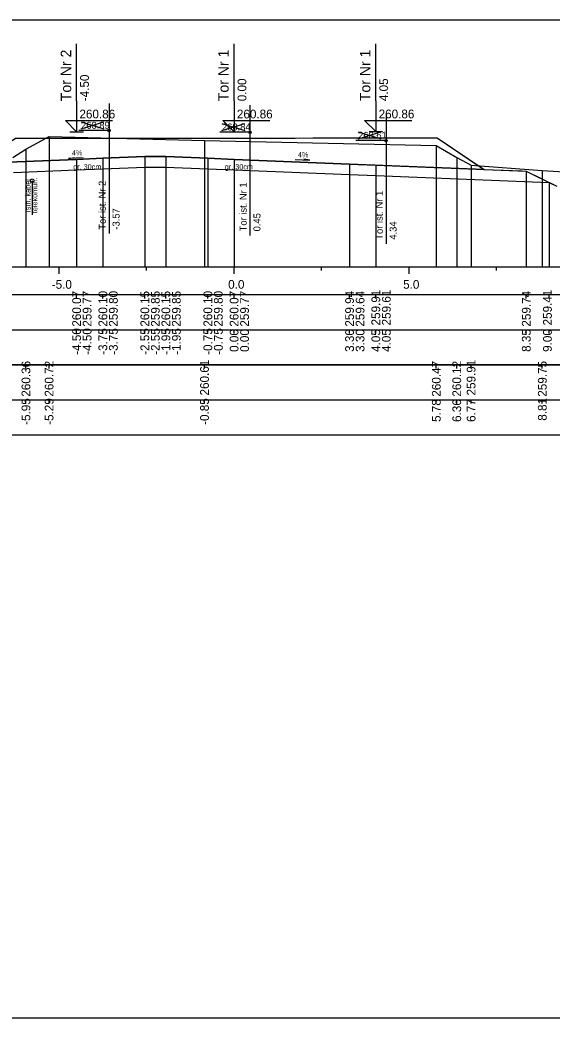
# Model space of a CAD drawing. Extents: x 6516023 to 6560129, y 5513077 to 5529206.
# Drawn here: x 6517217.09 to 6517232.3, y 5514484.66 to 5514513.16 of the extents above; entities that cross this region are included whole.
import ezdxf

# ---------------------------------------------------------------- set-up
doc = ezdxf.new("R2010")
doc.units = 0
for name, color, linetype in [('IR_default', 7, 'Continuous'), ('TOR_PRZEK_P-kable', 7, 'Continuous'), ('TOR_PRZEK_P-komponent', 7, 'Continuous'), ('TOR_PRZEK_P-opisy', 7, 'Continuous'), ('TOR_PRZEK_P-tabelka istniejace', 7, 'Continuous'), ('TOR_PRZEK_P-tabelka projektowane', 7, 'Continuous'), ('TOR_PRZEK_P-teren istniejacy', 7, 'Continuous'), ('TOR_PRZEK_P-tory istniejace', 7, 'Continuous'), ('TOR_PRZEK_P-tory projektowane', 7, 'Continuous'), ('TOR_PRZEK_P-uklad odniesienia', 7, 'Continuous'), ('TOR_PRZEK_P-warstwa ochronna I', 7, 'Continuous'), ('TOR_PRZEK_P-warstwa ochronna II', 7, 'Continuous'), ('TOR_RAMKI-ramka+tabelka 1', 7, 'Continuous')]:
    doc.layers.add(name, color=color, linetype=linetype)

msp = doc.modelspace()

# ---------------------------------------------------------------- linework, layer by layer
at = {"layer": 'IR_default'}
msp.add_lwpolyline([(6517216.963, 5514509.784), (6517220.126, 5514509.785), (6517220.463, 5514509.785), (6517221.367, 5514509.785), (6517221.463, 5514509.785), (6517224.626, 5514509.785), (6517224.963, 5514509.785), (6517225.46, 5514509.786), (6517225.513, 5514509.787), (6517228.676, 5514509.787), (6517229.013, 5514509.787), (6517230.229, 5514508.976), (6517230.359, 5514508.89), (6517231.447, 5514508.846), (6517231.563, 5514508.841), (6517232.349, 5514508.448)], dxfattribs=at)
at = {"layer": 'TOR_PRZEK_P-kable'}
msp.add_line((6517217.441, 5514508.565), (6517217.441, 5514507.591), dxfattribs=at)
msp.add_circle((6517217.441, 5514508.565), 0.05, dxfattribs=at)
at = {"layer": 'TOR_PRZEK_P-komponent'}
msp.add_lwpolyline([(6517208.464, 5514509.733), (6517211.908, 5514509.848), (6517212.831, 5514509.232), (6517215.951, 5514509.109), (6517216.963, 5514509.784), (6517220.463, 5514509.785), (6517221.463, 5514509.785), (6517224.963, 5514509.785), (6517225.513, 5514509.787), (6517229.013, 5514509.787), (6517230.359, 5514508.89), (6517226.513, 5514509.043), (6517223.213, 5514509.175), (6517222.463, 5514509.205), (6517221.263, 5514509.253), (6517220.663, 5514509.253), (6517219.463, 5514509.205), (6517218.713, 5514509.175), (6517216.513, 5514509.087), (6517212.473, 5514509.246), (6517211.023, 5514509.188), (6517210.273, 5514509.158), (6517207.432, 5514509.045)], close=True, dxfattribs=at)
at = {"layer": 'TOR_PRZEK_P-opisy'}
for points in [[(6517218.901, 5514509.222), (6517218.483, 5514509.203), (6517218.651, 5514509.231)], [(6517224.958, 5514509.167), (6517225.376, 5514509.148), (6517225.208, 5514509.177)]]:
    msp.add_lwpolyline(points, dxfattribs=at)
at = {"layer": 'TOR_PRZEK_P-tabelka istniejace'}
for p, q in [((6517217.265, 5514503.206), (6517217.265, 5514503.306)), ((6517217.926, 5514503.206), (6517217.926, 5514503.306)), ((6517222.367, 5514503.206), (6517222.367, 5514503.306)), ((6517228.992, 5514503.206), (6517228.992, 5514503.306)), ((6517229.576, 5514503.206), (6517229.576, 5514503.306)), ((6517229.986, 5514503.206), (6517229.986, 5514503.306)), ((6517232.021, 5514503.206), (6517232.021, 5514503.306)), ((6517182.163, 5514502.306), (6517265.963, 5514502.306)), ((6517217.265, 5514502.206), (6517217.265, 5514502.306)), ((6517217.926, 5514502.206), (6517217.926, 5514502.306)), ((6517222.367, 5514502.206), (6517222.367, 5514502.306)), ((6517228.992, 5514502.206), (6517228.992, 5514502.306)), ((6517229.576, 5514502.206), (6517229.576, 5514502.306)), ((6517229.986, 5514502.206), (6517229.986, 5514502.306)), ((6517232.021, 5514502.206), (6517232.021, 5514502.306))]:
    msp.add_line(p, q, dxfattribs=at)
for points in [[(6517217.926, 5514509.829), (6517217.926, 5514506.306), (6517217.926, 5514506.176), (6517217.926, 5514506.106)], [(6517217.265, 5514509.465), (6517217.265, 5514506.306), (6517217.265, 5514506.176), (6517217.265, 5514506.106)], [(6517222.367, 5514509.718), (6517222.367, 5514506.306), (6517222.367, 5514506.176), (6517222.367, 5514506.106)], [(6517228.992, 5514509.576), (6517228.992, 5514506.306), (6517228.992, 5514506.176), (6517228.992, 5514506.106)], [(6517229.576, 5514509.231), (6517229.576, 5514506.306), (6517229.576, 5514506.176), (6517229.576, 5514506.106)], [(6517229.986, 5514509.011), (6517229.986, 5514506.306), (6517229.986, 5514506.176), (6517229.986, 5514506.106)], [(6517232.021, 5514508.855), (6517232.021, 5514506.306), (6517232.021, 5514506.176), (6517232.021, 5514506.106)]]:
    msp.add_lwpolyline(points, dxfattribs=at)
msp.add_lwpolyline([(6517182.163, 5514503.306), (6517182.163, 5514501.306), (6517265.963, 5514501.306), (6517265.963, 5514503.306)], close=True, dxfattribs=at)
at = {"layer": 'TOR_PRZEK_P-tabelka projektowane'}
for p, q in [((6517218.713, 5514505.206), (6517218.713, 5514505.306)), ((6517218.713, 5514505.206), (6517218.713, 5514505.306)), ((6517219.463, 5514505.206), (6517219.463, 5514505.306)), ((6517219.463, 5514505.206), (6517219.463, 5514505.306)), ((6517220.663, 5514505.206), (6517220.663, 5514505.306)), ((6517220.663, 5514505.206), (6517220.663, 5514505.306)), ((6517221.263, 5514505.206), (6517221.263, 5514505.306)), ((6517221.263, 5514505.206), (6517221.263, 5514505.306)), ((6517222.463, 5514505.206), (6517222.463, 5514505.306)), ((6517222.463, 5514505.206), (6517222.463, 5514505.306)), ((6517223.213, 5514505.206), (6517223.213, 5514505.306)), ((6517223.213, 5514505.206), (6517223.213, 5514505.306)), ((6517226.513, 5514505.206), (6517226.513, 5514505.306)), ((6517226.513, 5514505.206), (6517226.513, 5514505.306)), ((6517227.263, 5514505.206), (6517227.263, 5514505.306)), ((6517227.263, 5514505.206), (6517227.263, 5514505.306)), ((6517231.563, 5514505.206), (6517231.563, 5514505.306)), ((6517232.215, 5514505.206), (6517232.215, 5514505.306)), ((6517182.163, 5514504.306), (6517265.963, 5514504.306)), ((6517218.713, 5514504.206), (6517218.713, 5514504.306)), ((6517218.713, 5514504.206), (6517218.713, 5514504.306)), ((6517219.463, 5514504.206), (6517219.463, 5514504.306)), ((6517219.463, 5514504.206), (6517219.463, 5514504.306)), ((6517220.663, 5514504.206), (6517220.663, 5514504.306)), ((6517220.663, 5514504.206), (6517220.663, 5514504.306)), ((6517221.263, 5514504.206), (6517221.263, 5514504.306)), ((6517221.263, 5514504.206), (6517221.263, 5514504.306)), ((6517222.463, 5514504.206), (6517222.463, 5514504.306)), ((6517222.463, 5514504.206), (6517222.463, 5514504.306)), ((6517223.213, 5514504.206), (6517223.213, 5514504.306)), ((6517223.213, 5514504.206), (6517223.213, 5514504.306)), ((6517226.513, 5514504.206), (6517226.513, 5514504.306)), ((6517226.513, 5514504.206), (6517226.513, 5514504.306)), ((6517227.263, 5514504.206), (6517227.263, 5514504.306)), ((6517227.263, 5514504.206), (6517227.263, 5514504.306)), ((6517231.563, 5514504.206), (6517231.563, 5514504.306)), ((6517232.215, 5514504.206), (6517232.215, 5514504.306))]:
    msp.add_line(p, q, dxfattribs=at)
for points in [[(6517218.713, 5514509.175), (6517218.713, 5514506.306), (6517218.713, 5514506.176), (6517218.713, 5514506.106)], [(6517219.463, 5514509.205), (6517219.463, 5514506.306), (6517219.463, 5514506.176), (6517219.463, 5514506.106)], [(6517220.663, 5514509.253), (6517220.663, 5514506.306), (6517220.663, 5514506.176), (6517220.663, 5514506.106)], [(6517221.263, 5514509.253), (6517221.263, 5514506.306), (6517221.263, 5514506.176), (6517221.263, 5514506.106)], [(6517222.463, 5514509.205), (6517222.463, 5514506.306), (6517222.463, 5514506.176), (6517222.463, 5514506.106)], [(6517223.213, 5514509.175), (6517223.213, 5514506.306), (6517223.213, 5514506.176), (6517223.213, 5514506.106)], [(6517219.463, 5514508.905), (6517219.463, 5514506.306), (6517219.463, 5514506.176), (6517219.463, 5514506.106)], [(6517220.663, 5514508.953), (6517220.663, 5514506.306), (6517220.663, 5514506.176), (6517220.663, 5514506.106)], [(6517221.263, 5514508.953), (6517221.263, 5514506.306), (6517221.263, 5514506.176), (6517221.263, 5514506.106)], [(6517222.463, 5514508.905), (6517222.463, 5514506.306), (6517222.463, 5514506.176), (6517222.463, 5514506.106)], [(6517226.513, 5514509.043), (6517226.513, 5514506.306), (6517226.513, 5514506.176), (6517226.513, 5514506.106)], [(6517227.263, 5514509.013), (6517227.263, 5514506.306), (6517227.263, 5514506.176), (6517227.263, 5514506.106)], [(6517218.713, 5514508.875), (6517218.713, 5514506.306), (6517218.713, 5514506.176), (6517218.713, 5514506.106)], [(6517223.213, 5514508.875), (6517223.213, 5514506.306), (6517223.213, 5514506.176), (6517223.213, 5514506.106)], [(6517226.513, 5514508.743), (6517226.513, 5514506.306), (6517226.513, 5514506.176), (6517226.513, 5514506.106)], [(6517227.263, 5514508.713), (6517227.263, 5514506.306), (6517227.263, 5514506.176), (6517227.263, 5514506.106)], [(6517231.563, 5514508.841), (6517231.563, 5514506.306), (6517231.563, 5514506.176), (6517231.563, 5514506.106)], [(6517232.215, 5514508.515), (6517232.215, 5514506.306), (6517232.215, 5514506.176), (6517232.215, 5514506.106)]]:
    msp.add_lwpolyline(points, dxfattribs=at)
msp.add_lwpolyline([(6517182.163, 5514505.306), (6517182.163, 5514503.306), (6517265.963, 5514503.306), (6517265.963, 5514505.306)], close=True, dxfattribs=at)
at = {"layer": 'TOR_PRZEK_P-teren istniejacy'}
msp.add_lwpolyline([(6517216.891, 5514509.232), (6517217.265, 5514509.465), (6517217.926, 5514509.829), (6517222.367, 5514509.718), (6517228.992, 5514509.576), (6517229.576, 5514509.231), (6517229.986, 5514509.011), (6517232.021, 5514508.855), (6517234.964, 5514508.673)], dxfattribs=at)
at = {"layer": 'TOR_PRZEK_P-tory istniejace'}
for p, q in [((6517219.639, 5514510.774), (6517219.639, 5514507.054)), ((6517223.666, 5514510.725), (6517223.666, 5514507.005)), ((6517227.556, 5514510.487), (6517227.556, 5514506.767)), ((6517218.84, 5514510.046), (6517219.492, 5514510.249)), ((6517218.84, 5514510.249), (6517219.492, 5514510.046)), ((6517222.867, 5514509.997), (6517223.519, 5514510.2)), ((6517222.867, 5514510.2), (6517223.519, 5514509.997)), ((6517219.64, 5514509.999), (6517218.774, 5514509.999)), ((6517223.667, 5514509.95), (6517222.801, 5514509.95)), ((6517226.757, 5514509.759), (6517227.408, 5514509.962)), ((6517226.757, 5514509.962), (6517227.408, 5514509.759)), ((6517227.557, 5514509.712), (6517226.691, 5514509.712))]:
    msp.add_line(p, q, dxfattribs=at)
for centre in [(6517219.64, 5514509.999), (6517223.667, 5514509.95), (6517227.557, 5514509.712)]:
    msp.add_circle(centre, 0.035, dxfattribs=at)
at = {"layer": 'TOR_PRZEK_P-tory projektowane'}
for p, q in [((6517218.713, 5514510.843), (6517218.713, 5514512.475)), ((6517223.213, 5514510.843), (6517223.213, 5514512.475)), ((6517227.263, 5514510.844), (6517227.263, 5514512.476)), ((6517218.713, 5514510.843), (6517218.713, 5514509.965)), ((6517223.213, 5514510.843), (6517223.213, 5514509.965)), ((6517227.263, 5514510.844), (6517227.263, 5514509.967)), ((6517218.713, 5514509.965), (6517218.394, 5514510.285)), ((6517218.394, 5514510.285), (6517219.738, 5514510.285)), ((6517223.213, 5514509.965), (6517222.894, 5514510.285)), ((6517222.894, 5514510.285), (6517224.238, 5514510.285)), ((6517227.263, 5514509.967), (6517226.944, 5514510.286)), ((6517226.944, 5514510.286), (6517228.288, 5514510.286)), ((6517218.521, 5514509.965), (6517218.905, 5514509.965)), ((6517223.021, 5514509.965), (6517223.405, 5514509.965)), ((6517227.071, 5514509.967), (6517227.455, 5514509.967))]:
    msp.add_line(p, q, dxfattribs=at)
at = {"layer": 'TOR_PRZEK_P-uklad odniesienia'}
for p, q in [((6517185.963, 5514506.106), (6517265.963, 5514506.106)), ((6517218.213, 5514505.906), (6517218.213, 5514506.106)), ((6517220.713, 5514506.006), (6517220.713, 5514506.106)), ((6517223.213, 5514505.906), (6517223.213, 5514506.106)), ((6517225.713, 5514506.006), (6517225.713, 5514506.106)), ((6517228.213, 5514505.906), (6517228.213, 5514506.106)), ((6517230.713, 5514506.006), (6517230.713, 5514506.106))]:
    msp.add_line(p, q, dxfattribs=at)
at = {"layer": 'TOR_PRZEK_P-warstwa ochronna I'}
msp.add_lwpolyline([(6517216.91, 5514508.803), (6517218.713, 5514508.875), (6517219.463, 5514508.905), (6517220.663, 5514508.953), (6517221.263, 5514508.953), (6517222.463, 5514508.905), (6517223.213, 5514508.875), (6517226.513, 5514508.743), (6517227.263, 5514508.713), (6517232.215, 5514508.515)], dxfattribs=at)
at = {"layer": 'TOR_PRZEK_P-warstwa ochronna II'}
msp.add_lwpolyline([(6517202.177, 5514507.891), (6517202.741, 5514507.885), (6517203.326, 5514507.495), (6517203.726, 5514507.495), (6517205.903, 5514508.583), (6517205.904, 5514508.583), (6517206.773, 5514509.018), (6517210.273, 5514509.158), (6517211.023, 5514509.188), (6517212.473, 5514509.246), (6517216.513, 5514509.087), (6517218.713, 5514509.175), (6517219.463, 5514509.205), (6517220.663, 5514509.253), (6517221.263, 5514509.253), (6517222.463, 5514509.205), (6517223.213, 5514509.175), (6517226.513, 5514509.043), (6517227.263, 5514509.013), (6517231.563, 5514508.841), (6517232.432, 5514508.406)], dxfattribs=at)
at = {"layer": 'TOR_RAMKI-ramka+tabelka 1'}
msp.add_lwpolyline([(6517179.513, 5514513.156), (6517427.013, 5514513.156), (6517427.013, 5514484.656), (6517179.513, 5514484.656)], close=True, dxfattribs=at)

# ---------------------------------------------------------------- texts
at = {"layer": 'TOR_PRZEK_P-kable'}
for s, height, p in [('Istn. kabel', 0.14999, (6517217.396, 5514507.667)), ('telekomun.', 0.15, (6517217.59, 5514507.639))]:
    msp.add_text(s, height=height, rotation=90.0511, dxfattribs=at).set_placement(p)
at = {"layer": 'TOR_PRZEK_P-opisy'}
for rotation, p in [(0.1515, (6517218.578, 5514509.287)), (359.8485, (6517225.037, 5514509.233))]:
    msp.add_text('4%', height=0.15, rotation=rotation, dxfattribs=at).set_placement(p)
at = {"layer": 'TOR_PRZEK_P-tabelka istniejace'}
for s, p in [('260.36', (6517217.39, 5514502.398)), ('260.72', (6517218.051, 5514502.4)), ('260.61', (6517222.492, 5514502.433)), ('260.47', (6517229.117, 5514502.398)), ('260.12', (6517229.701, 5514502.4)), ('259.91', (6517230.111, 5514502.433)), ('259.75', (6517232.146, 5514502.397)), ('-5.95', (6517217.39, 5514501.593)), ('-5.29', (6517218.051, 5514501.594)), ('-0.85', (6517222.492, 5514501.593)), ('8.81', (6517232.146, 5514501.712)), ('5.78', (6517229.117, 5514501.677)), ('6.36', (6517229.701, 5514501.677)), ('6.77', (6517230.111, 5514501.678))]:
    msp.add_text(s, height=0.25, rotation=90, dxfattribs=at).set_placement(p)
at = {"layer": 'TOR_PRZEK_P-tabelka projektowane'}
for s, p in [('260.07', (6517218.838, 5514504.398)), ('259.77', (6517219.138, 5514504.398)), ('260.10', (6517219.588, 5514504.398)), ('259.80', (6517219.888, 5514504.398)), ('260.15', (6517220.788, 5514504.397)), ('259.85', (6517221.088, 5514504.397)), ('260.15', (6517221.388, 5514504.397)), ('259.85', (6517221.688, 5514504.397)), ('260.10', (6517222.588, 5514504.398)), ('259.80', (6517222.888, 5514504.398)), ('260.07', (6517223.338, 5514504.398)), ('259.77', (6517223.638, 5514504.398)), ('259.94', (6517226.638, 5514504.399)), ('259.64', (6517226.938, 5514504.399)), ('259.91', (6517227.388, 5514504.433)), ('259.61', (6517227.688, 5514504.433)), ('259.74', (6517231.688, 5514504.399)), ('259.41', (6517232.292, 5514504.433)), ('-4.50', (6517218.838, 5514503.594)), ('-4.50', (6517219.138, 5514503.594)), ('-3.75', (6517219.588, 5514503.593)), ('-3.75', (6517219.888, 5514503.593)), ('-2.55', (6517220.788, 5514503.593)), ('-2.55', (6517221.088, 5514503.593)), ('-1.95', (6517221.388, 5514503.593)), ('-1.95', (6517221.688, 5514503.593)), ('-0.75', (6517222.588, 5514503.593)), ('-0.75', (6517222.888, 5514503.593)), ('0.00', (6517223.338, 5514503.678)), ('0.00', (6517223.638, 5514503.678)), ('3.30', (6517226.638, 5514503.678)), ('3.30', (6517226.938, 5514503.678)), ('4.05', (6517227.388, 5514503.677)), ('4.05', (6517227.688, 5514503.677)), ('8.35', (6517231.688, 5514503.677)), ('9.00', (6517232.292, 5514503.678))]:
    msp.add_text(s, height=0.25, rotation=90, dxfattribs=at).set_placement(p)
at = {"layer": 'TOR_PRZEK_P-tory istniejace'}
for s, p in [('260.89', (6517218.84, 5514510.049)), ('260.84', (6517222.867, 5514510)), ('260.61', (6517226.757, 5514509.762))]:
    msp.add_text(s, height=0.2, dxfattribs=at).set_placement(p)
for s, rotation, p in [('Tor ist. Nr 2', 90.0511, (6517219.546, 5514507.168)), ('Tor ist. Nr 1', 90.0511, (6517223.573, 5514507.12)), ('Tor ist. Nr 1', 90.0511, (6517227.463, 5514506.882)), ('-3.57', 90, (6517219.94, 5514507.169)), ('0.45', 90, (6517223.967, 5514507.12)), ('4.34', 90, (6517227.857, 5514506.882))]:
    msp.add_text(s, height=0.2, rotation=rotation, dxfattribs=at).set_placement(p)
at = {"layer": 'TOR_PRZEK_P-tory projektowane'}
for s, height, p in [('Tor Nr 2', 0.3, (6517218.558, 5514510.837)), ('Tor Nr 1', 0.3, (6517223.058, 5514510.837)), ('Tor Nr 1', 0.3, (6517227.108, 5514510.838)), ('-4.50', 0.25, (6517219.063, 5514510.835)), ('0.00', 0.25, (6517223.563, 5514510.835)), ('4.05', 0.25, (6517227.613, 5514510.837))]:
    msp.add_text(s, height=height, rotation=90, dxfattribs=at).set_placement(p)
for p in [(6517227.343, 5514510.347), (6517218.793, 5514510.345), (6517223.293, 5514510.345)]:
    msp.add_text('260.86', height=0.25, dxfattribs=at).set_placement(p)
at = {"layer": 'TOR_PRZEK_P-uklad odniesienia'}
for s, p in [('-5.0', (6517218.002, 5514505.481)), ('0.0', (6517223.044, 5514505.481)), ('5.0', (6517228.044, 5514505.481))]:
    msp.add_text(s, height=0.25, dxfattribs=at).set_placement(p)
at = {"layer": 'TOR_PRZEK_P-warstwa ochronna I'}
for p in [(6517218.615, 5514508.888), (6517222.946, 5514508.888)]:
    msp.add_text('gr. 30cm', height=0.15, dxfattribs=at).set_placement(p)

doc.saveas('drawing.dxf')
